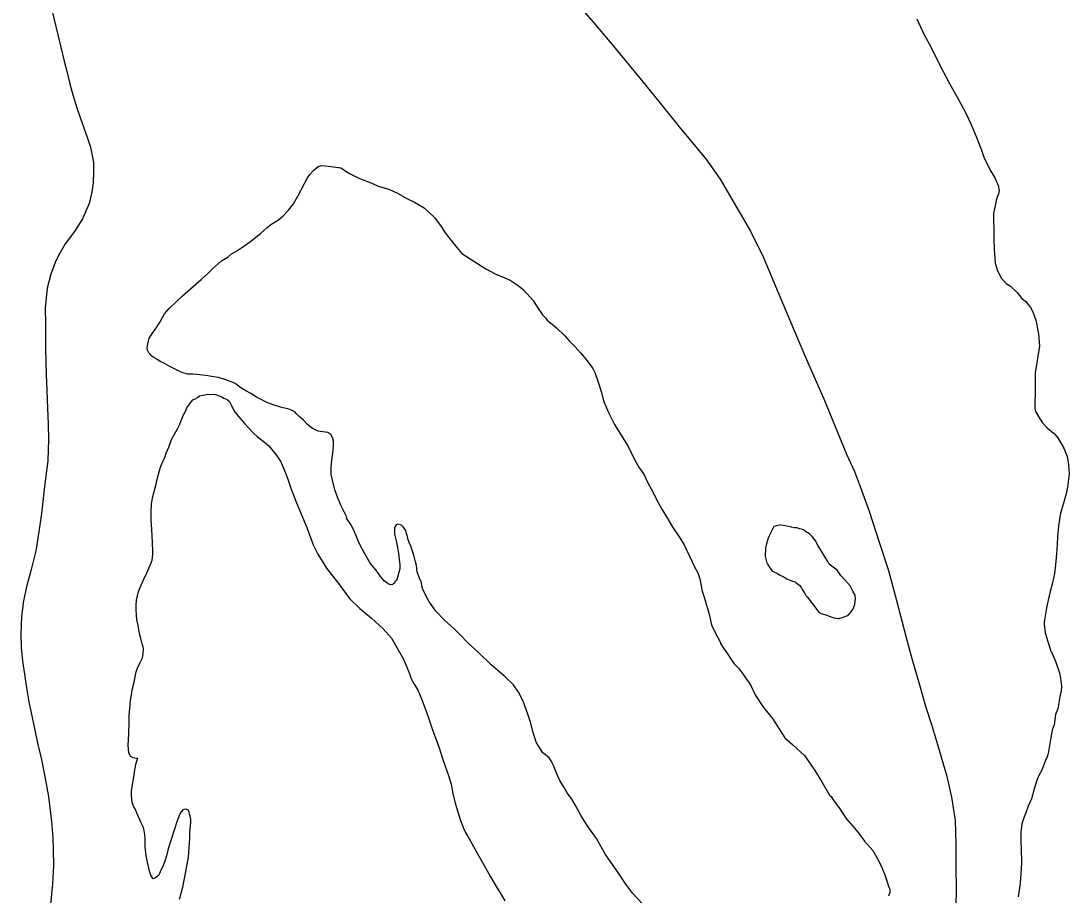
# Model space of a CAD drawing. Extents: x -939622 to -934222, y 1383701 to 1385301.
# Drawn here: x -935682.32 to -935667.54, y 1384067.39 to 1384079.72 of the extents above; entities that cross this region are included whole.
import ezdxf

# ---------------------------------------------------------------- set-up
doc = ezdxf.new("R2010")
doc.units = 0
doc.layers.add('Level 3', color=7, linetype='Continuous')
doc.layers.add('Level 9', color=7, linetype='Continuous')

msp = doc.modelspace()

# ---------------------------------------------------------------- linework, layer by layer
at = {"layer": 'Level 3'}
for points in [[(-935674.495, 1384079.978), (-935674.245, 1384079.691), (-935673.943, 1384079.334), (-935673.616, 1384078.934), (-935673.33, 1384078.582), (-935673.024, 1384078.202), (-935672.666, 1384077.772), (-935672.464, 1384077.487), (-935672.265, 1384077.149), (-935672.037, 1384076.756), (-935671.855, 1384076.394), (-935671.569, 1384075.711), (-935671.418, 1384075.354), (-935671.246, 1384074.946), (-935671.001, 1384074.388), (-935670.684, 1384073.61), (-935670.57, 1384073.362)], [(-935670.57, 1384073.362), (-935670.471, 1384073.099), (-935670.365, 1384072.806), (-935670.215, 1384072.355), (-935670.089, 1384071.966), (-935669.977, 1384071.546), (-935669.839, 1384071.022), (-935669.759, 1384070.725), (-935669.652, 1384070.356), (-935669.569, 1384070.056), (-935669.482, 1384069.795), (-935669.401, 1384069.512), (-935669.273, 1384069.081), (-935669.202, 1384068.771), (-935669.15, 1384068.439), (-935669.139, 1384068.118), (-935669.14, 1384067.813), (-935669.136, 1384067.464), (-935669.143, 1384067.238)]]:
    msp.add_lwpolyline(points, dxfattribs=at)
at = {"layer": 'Level 9'}
for points in [[(-935681.912, 1384079.974), (-935681.83, 1384079.641), (-935681.764, 1384079.37), (-935681.712, 1384079.152), (-935681.672, 1384078.994), (-935681.634, 1384078.83), (-935681.591, 1384078.676), (-935681.535, 1384078.492), (-935681.489, 1384078.355), (-935681.435, 1384078.21), (-935681.383, 1384078.065), (-935681.344, 1384077.94), (-935681.329, 1384077.868), (-935681.301, 1384077.722)], [(-935669.69, 1384079.747), (-935669.59, 1384079.534), (-935669.495, 1384079.355), (-935669.36, 1384079.087), (-935669.231, 1384078.837), (-935669.097, 1384078.602), (-935669.002, 1384078.417), (-935668.923, 1384078.258), (-935668.845, 1384078.065), (-935668.784, 1384077.912), (-935668.742, 1384077.784), (-935668.696, 1384077.693), (-935668.66, 1384077.625), (-935668.62, 1384077.555), (-935668.588, 1384077.499), (-935668.574, 1384077.463), (-935668.541, 1384077.39), (-935668.537, 1384077.369), (-935668.532, 1384077.327), (-935668.539, 1384077.281), (-935668.558, 1384077.235), (-935668.571, 1384077.189), (-935668.583, 1384077.135), (-935668.61, 1384077.01), (-935668.609, 1384076.911), (-935668.603, 1384076.787), (-935668.603, 1384076.652), (-935668.602, 1384076.501), (-935668.593, 1384076.372), (-935668.584, 1384076.303), (-935668.552, 1384076.193), (-935668.496, 1384076.084), (-935668.433, 1384076.018), (-935668.374, 1384075.982), (-935668.277, 1384075.89), (-935668.21, 1384075.805), (-935668.154, 1384075.76), (-935668.09, 1384075.678), (-935668.057, 1384075.614), (-935668.013, 1384075.498), (-935667.977, 1384075.304), (-935667.96, 1384075.133), (-935668.024, 1384074.757), (-935668.021, 1384074.633), (-935668.021, 1384074.573), (-935668.024, 1384074.44), (-935668.026, 1384074.35), (-935668.028, 1384074.247), (-935668.017, 1384074.209), (-935667.988, 1384074.162), (-935667.958, 1384074.109), (-935667.919, 1384074.051), (-935667.856, 1384073.984), (-935667.791, 1384073.93), (-935667.754, 1384073.901), (-935667.703, 1384073.838), (-935667.618, 1384073.694), (-935667.571, 1384073.576), (-935667.55, 1384073.462), (-935667.545, 1384073.333), (-935667.566, 1384073.142), (-935667.583, 1384073.051), (-935667.621, 1384072.917), (-935667.663, 1384072.776), (-935667.691, 1384072.597), (-935667.705, 1384072.449), (-935667.712, 1384072.334), (-935667.721, 1384072.201), (-935667.735, 1384072.047), (-935667.75, 1384071.923), (-935667.78, 1384071.792), (-935667.81, 1384071.673), (-935667.841, 1384071.548), (-935667.863, 1384071.441), (-935667.891, 1384071.272), (-935667.895, 1384071.238), (-935667.894, 1384071.211), (-935667.889, 1384071.169), (-935667.88, 1384071.094), (-935667.848, 1384070.981), (-935667.799, 1384070.83), (-935667.792, 1384070.821), (-935667.729, 1384070.674), (-935667.68, 1384070.522), (-935667.664, 1384070.448), (-935667.65, 1384070.334), (-935667.656, 1384070.27), (-935667.676, 1384070.185), (-935667.704, 1384070.015), (-935667.734, 1384069.935), (-935667.754, 1384069.79), (-935667.784, 1384069.716), (-935667.803, 1384069.613), (-935667.838, 1384069.385), (-935667.853, 1384069.339), (-935667.881, 1384069.278), (-935667.926, 1384069.152), (-935667.968, 1384069.087)], [(-935681.301, 1384077.722), (-935681.299, 1384077.602), (-935681.306, 1384077.436), (-935681.321, 1384077.303), (-935681.362, 1384077.144), (-935681.457, 1384076.926), (-935681.569, 1384076.749), (-935681.699, 1384076.574), (-935681.788, 1384076.42), (-935681.84, 1384076.312), (-935681.901, 1384076.146), (-935681.952, 1384075.951), (-935681.981, 1384075.673), (-935681.977, 1384075.447), (-935681.976, 1384075.098), (-935681.968, 1384074.727), (-935681.958, 1384074.508), (-935681.946, 1384074.253), (-935681.939, 1384074.033), (-935681.936, 1384073.822), (-935681.942, 1384073.515), (-935681.989, 1384073.154), (-935682.034, 1384072.772), (-935682.07, 1384072.512), (-935682.115, 1384072.245), (-935682.178, 1384071.98), (-935682.245, 1384071.736), (-935682.287, 1384071.538), (-935682.316, 1384071.317), (-935682.322, 1384071.072), (-935682.32, 1384070.88), (-935682.299, 1384070.688), (-935682.272, 1384070.505), (-935682.243, 1384070.311), (-935682.21, 1384070.114), (-935682.163, 1384069.893), (-935682.128, 1384069.714), (-935682.087, 1384069.532), (-935682.031, 1384069.3), (-935681.98, 1384069.034), (-935681.932, 1384068.78), (-935681.892, 1384068.426), (-935681.873, 1384068.201), (-935681.868, 1384068.03), (-935681.866, 1384067.801), (-935681.879, 1384067.55), (-935681.907, 1384067.257)], [(-935680.499, 1384075.018), (-935680.518, 1384075.038), (-935680.538, 1384075.076), (-935680.543, 1384075.115), (-935680.531, 1384075.188), (-935680.513, 1384075.243), (-935680.46, 1384075.33), (-935680.423, 1384075.38), (-935680.361, 1384075.476), (-935680.297, 1384075.587), (-935680.235, 1384075.663), (-935680.134, 1384075.755), (-935680.045, 1384075.84), (-935679.783, 1384076.072), (-935679.693, 1384076.151), (-935679.621, 1384076.224), (-935679.495, 1384076.335), (-935679.407, 1384076.387), (-935679.352, 1384076.432), (-935679.291, 1384076.468), (-935679.192, 1384076.533), (-935679.087, 1384076.607), (-935678.942, 1384076.725), (-935678.856, 1384076.801), (-935678.798, 1384076.846), (-935678.69, 1384076.914), (-935678.626, 1384076.968), (-935678.549, 1384077.05), (-935678.481, 1384077.141), (-935678.412, 1384077.255), (-935678.324, 1384077.428), (-935678.282, 1384077.508), (-935678.251, 1384077.555), (-935678.197, 1384077.609), (-935678.13, 1384077.666), (-935678.086, 1384077.68), (-935677.984, 1384077.67), (-935677.811, 1384077.645), (-935677.691, 1384077.569), (-935677.547, 1384077.497), (-935677.376, 1384077.433), (-935677.284, 1384077.389), (-935677.135, 1384077.344), (-935677.003, 1384077.284), (-935676.88, 1384077.214), (-935676.775, 1384077.162), (-935676.637, 1384077.084), (-935676.492, 1384076.949), (-935676.396, 1384076.821), (-935676.341, 1384076.73), (-935676.236, 1384076.599), (-935676.153, 1384076.495), (-935676.106, 1384076.44), (-935675.766, 1384076.223), (-935675.637, 1384076.154), (-935675.499, 1384076.094), (-935675.426, 1384076.064), (-935675.311, 1384075.988), (-935675.239, 1384075.925), (-935675.101, 1384075.778), (-935675.039, 1384075.678), (-935674.968, 1384075.573), (-935674.924, 1384075.527), (-935674.902, 1384075.498), (-935674.83, 1384075.438), (-935674.771, 1384075.392), (-935674.658, 1384075.283), (-935674.594, 1384075.205), (-935674.509, 1384075.121), (-935674.434, 1384075.04), (-935674.351, 1384074.942), (-935674.258, 1384074.817), (-935674.229, 1384074.761), (-935674.183, 1384074.624), (-935674.138, 1384074.476), (-935674.108, 1384074.363), (-935674.038, 1384074.197), (-935673.952, 1384074.029), (-935673.871, 1384073.892), (-935673.767, 1384073.728), (-935673.668, 1384073.524), (-935673.609, 1384073.425), (-935673.535, 1384073.317), (-935673.482, 1384073.205), (-935673.413, 1384073.075), (-935673.367, 1384072.978), (-935673.288, 1384072.831), (-935673.249, 1384072.772), (-935673.132, 1384072.576), (-935673.042, 1384072.442), (-935672.971, 1384072.33), (-935672.891, 1384072.159), (-935672.825, 1384072.021), (-935672.779, 1384071.936), (-935672.748, 1384071.85), (-935672.719, 1384071.676), (-935672.684, 1384071.575), (-935672.613, 1384071.332), (-935672.586, 1384071.203), (-935672.53, 1384071.082), (-935672.461, 1384070.953)], [(-935676.668, 1384071.751), (-935676.676, 1384071.799), (-935676.703, 1384071.858), (-935676.734, 1384071.95), (-935676.747, 1384072.039), (-935676.759, 1384072.09), (-935676.777, 1384072.165), (-935676.798, 1384072.227), (-935676.826, 1384072.313), (-935676.846, 1384072.354), (-935676.863, 1384072.402), (-935676.871, 1384072.446), (-935676.881, 1384072.476), (-935676.899, 1384072.535), (-935676.931, 1384072.579), (-935676.953, 1384072.602), (-935676.972, 1384072.613), (-935676.99, 1384072.616), (-935677.014, 1384072.621), (-935677.032, 1384072.614), (-935677.057, 1384072.576), (-935677.055, 1384072.48), (-935677.033, 1384072.385), (-935677.014, 1384072.292), (-935677.001, 1384072.208), (-935676.988, 1384072.122), (-935676.982, 1384072.05), (-935676.982, 1384071.992), (-935676.995, 1384071.938), (-935677.01, 1384071.886), (-935677.029, 1384071.828), (-935677.049, 1384071.806), (-935677.057, 1384071.787), (-935677.083, 1384071.771), (-935677.11, 1384071.767), (-935677.146, 1384071.78), (-935677.199, 1384071.82), (-935677.253, 1384071.884), (-935677.317, 1384071.977), (-935677.4, 1384072.07), (-935677.475, 1384072.205), (-935677.554, 1384072.355), (-935677.618, 1384072.511), (-935677.661, 1384072.603), (-935677.732, 1384072.705), (-935677.727, 1384072.72), (-935677.766, 1384072.797), (-935677.812, 1384072.891), (-935677.86, 1384073.003), (-935677.897, 1384073.107), (-935677.927, 1384073.223), (-935677.949, 1384073.328), (-935677.947, 1384073.412), (-935677.942, 1384073.488), (-935677.933, 1384073.557), (-935677.924, 1384073.621), (-935677.92, 1384073.672), (-935677.917, 1384073.742), (-935677.917, 1384073.793), (-935677.928, 1384073.844), (-935677.951, 1384073.888), (-935677.994, 1384073.913), (-935678.067, 1384073.922), (-935678.13, 1384073.931), (-935678.216, 1384073.975), (-935678.282, 1384074.029), (-935678.341, 1384074.09), (-935678.398, 1384074.141), (-935678.432, 1384074.173), (-935678.461, 1384074.205), (-935678.51, 1384074.23), (-935678.546, 1384074.243), (-935678.665, 1384074.271), (-935678.768, 1384074.302), (-935678.857, 1384074.337), (-935678.925, 1384074.373), (-935679.001, 1384074.412), (-935679.082, 1384074.462), (-935679.143, 1384074.496), (-935679.22, 1384074.543), (-935679.301, 1384074.603), (-935679.332, 1384074.62), (-935679.374, 1384074.633), (-935679.448, 1384074.663), (-935679.539, 1384074.688), (-935679.609, 1384074.7), (-935679.687, 1384074.712), (-935679.757, 1384074.721), (-935679.841, 1384074.732), (-935679.901, 1384074.735), (-935679.97, 1384074.735), (-935680.04, 1384074.756), (-935680.083, 1384074.775), (-935680.169, 1384074.816), (-935680.234, 1384074.852), (-935680.298, 1384074.886), (-935680.36, 1384074.916), (-935680.391, 1384074.938), (-935680.434, 1384074.964), (-935680.477, 1384074.992), (-935680.499, 1384075.018)], [(-935680.629, 1384071.762), (-935680.591, 1384071.845), (-935680.55, 1384071.934), (-935680.495, 1384072.051), (-935680.474, 1384072.115), (-935680.463, 1384072.2), (-935680.462, 1384072.236), (-935680.467, 1384072.363), (-935680.479, 1384072.546), (-935680.485, 1384072.684), (-935680.487, 1384072.798), (-935680.484, 1384072.91), (-935680.464, 1384073.013), (-935680.418, 1384073.187), (-935680.4, 1384073.254), (-935680.37, 1384073.376), (-935680.352, 1384073.44), (-935680.316, 1384073.514), (-935680.294, 1384073.56), (-935680.273, 1384073.622), (-935680.238, 1384073.707), (-935680.198, 1384073.815), (-935680.162, 1384073.883), (-935680.115, 1384073.966), (-935680.09, 1384074.015), (-935680.066, 1384074.068), (-935680.031, 1384074.163), (-935680.014, 1384074.191), (-935679.982, 1384074.264), (-935679.956, 1384074.299), (-935679.934, 1384074.333), (-935679.897, 1384074.374), (-935679.867, 1384074.39), (-935679.835, 1384074.41), (-935679.803, 1384074.429), (-935679.765, 1384074.44), (-935679.726, 1384074.445), (-935679.687, 1384074.453), (-935679.645, 1384074.452), (-935679.612, 1384074.453), (-935679.579, 1384074.449), (-935679.515, 1384074.427), (-935679.484, 1384074.414), (-935679.46, 1384074.4), (-935679.414, 1384074.378), (-935679.382, 1384074.349), (-935679.359, 1384074.302), (-935679.32, 1384074.223), (-935679.3, 1384074.196), (-935679.25, 1384074.135), (-935679.17, 1384074.043), (-935679.104, 1384073.97), (-935679.044, 1384073.904), (-935678.988, 1384073.852), (-935678.888, 1384073.779), (-935678.826, 1384073.727), (-935678.73, 1384073.605), (-935678.663, 1384073.509), (-935678.606, 1384073.376), (-935678.558, 1384073.254), (-935678.513, 1384073.115), (-935678.438, 1384072.923), (-935678.377, 1384072.775), (-935678.29, 1384072.574), (-935678.201, 1384072.328), (-935678.135, 1384072.196), (-935678.015, 1384071.999), (-935677.846, 1384071.784), (-935677.692, 1384071.574), (-935677.545, 1384071.433), (-935677.379, 1384071.296), (-935677.216, 1384071.144), (-935677.096, 1384071.011), (-935676.966, 1384070.782), (-935676.93, 1384070.718), (-935676.849, 1384070.523), (-935676.821, 1384070.44), (-935676.778, 1384070.366), (-935676.753, 1384070.325), (-935676.723, 1384070.269), (-935676.676, 1384070.157), (-935676.622, 1384070.021), (-935676.574, 1384069.891), (-935676.524, 1384069.733), (-935676.428, 1384069.464), (-935676.373, 1384069.3), (-935676.293, 1384069.075), (-935676.255, 1384068.953), (-935676.231, 1384068.822), (-935676.2, 1384068.685), (-935676.126, 1384068.441), (-935676.085, 1384068.332), (-935676.049, 1384068.261), (-935675.987, 1384068.158), (-935675.869, 1384067.947), (-935675.797, 1384067.818), (-935675.7, 1384067.647), (-935675.608, 1384067.486), (-935675.566, 1384067.422), (-935675.498, 1384067.307)], [(-935671.702, 1384072.591), (-935671.705, 1384072.587), (-935671.746, 1384072.513), (-935671.779, 1384072.445), (-935671.793, 1384072.409), (-935671.811, 1384072.345), (-935671.823, 1384072.284), (-935671.824, 1384072.235), (-935671.829, 1384072.211), (-935671.827, 1384072.169), (-935671.815, 1384072.112), (-935671.808, 1384072.083), (-935671.798, 1384072.059), (-935671.772, 1384072.018), (-935671.765, 1384072.006), (-935671.73, 1384071.963), (-935671.699, 1384071.946), (-935671.675, 1384071.935), (-935671.619, 1384071.901), (-935671.579, 1384071.882), (-935671.543, 1384071.866), (-935671.512, 1384071.846), (-935671.493, 1384071.835), (-935671.442, 1384071.819), (-935671.408, 1384071.806), (-935671.396, 1384071.8), (-935671.374, 1384071.78), (-935671.34, 1384071.755), (-935671.32, 1384071.728), (-935671.301, 1384071.693), (-935671.288, 1384071.67), (-935671.268, 1384071.643), (-935671.255, 1384071.617), (-935671.236, 1384071.597), (-935671.073, 1384071.381)], [(-935671.702, 1384072.591), (-935671.671, 1384072.6), (-935671.628, 1384072.613)], [(-935671.471, 1384072.583), (-935671.628, 1384072.613)], [(-935671.073, 1384071.381), (-935671.04, 1384071.362), (-935670.988, 1384071.346), (-935670.96, 1384071.338), (-935670.905, 1384071.314), (-935670.854, 1384071.301), (-935670.799, 1384071.292), (-935670.79, 1384071.292), (-935670.728, 1384071.31), (-935670.678, 1384071.327), (-935670.649, 1384071.347), (-935670.617, 1384071.384), (-935670.589, 1384071.425), (-935670.565, 1384071.486), (-935670.557, 1384071.568), (-935670.562, 1384071.619), (-935670.595, 1384071.677), (-935670.631, 1384071.751), (-935670.704, 1384071.838), (-935670.761, 1384071.899), (-935670.815, 1384071.972), (-935670.927, 1384072.057), (-935670.947, 1384072.095), (-935670.977, 1384072.148), (-935671.022, 1384072.215), (-935671.057, 1384072.277), (-935671.086, 1384072.321), (-935671.116, 1384072.379), (-935671.167, 1384072.446), (-935671.205, 1384072.484), (-935671.261, 1384072.517), (-935671.286, 1384072.54), (-935671.34, 1384072.556), (-935671.383, 1384072.569), (-935671.416, 1384072.57), (-935671.458, 1384072.578), (-935671.471, 1384072.583)], [(-935680.087, 1384067.331), (-935680.04, 1384067.499), (-935679.997, 1384067.721), (-935679.961, 1384067.922), (-935679.949, 1384068.058), (-935679.943, 1384068.194), (-935679.941, 1384068.272), (-935679.933, 1384068.372), (-935679.929, 1384068.411), (-935679.928, 1384068.459), (-935679.936, 1384068.501), (-935679.944, 1384068.531), (-935679.951, 1384068.561), (-935679.958, 1384068.581), (-935679.967, 1384068.587), (-935679.983, 1384068.598), (-935680.001, 1384068.601), (-935680.025, 1384068.596), (-935680.039, 1384068.59), (-935680.045, 1384068.586), (-935680.076, 1384068.546), (-935680.119, 1384068.438), (-935680.245, 1384068.041), (-935680.271, 1384067.944), (-935680.294, 1384067.87), (-935680.329, 1384067.781), (-935680.348, 1384067.741), (-935680.367, 1384067.695), (-935680.384, 1384067.667), (-935680.396, 1384067.655), (-935680.419, 1384067.639), (-935680.436, 1384067.626), (-935680.46, 1384067.619), (-935680.479, 1384067.645), (-935680.492, 1384067.671), (-935680.51, 1384067.725), (-935680.537, 1384067.853), (-935680.556, 1384067.945), (-935680.571, 1384068.071), (-935680.573, 1384068.195), (-935680.58, 1384068.273), (-935680.595, 1384068.341), (-935680.628, 1384068.409), (-935680.685, 1384068.536), (-935680.712, 1384068.607), (-935680.732, 1384068.636), (-935680.755, 1384068.695), (-935680.766, 1384068.8), (-935680.763, 1384068.858), (-935680.749, 1384068.949), (-935680.734, 1384069.025), (-935680.725, 1384069.085), (-935680.716, 1384069.155), (-935680.709, 1384069.195), (-935680.702, 1384069.237), (-935680.689, 1384069.277), (-935680.676, 1384069.32), (-935680.7, 1384069.318), (-935680.715, 1384069.321), (-935680.739, 1384069.326), (-935680.751, 1384069.331), (-935680.776, 1384069.342), (-935680.789, 1384069.372), (-935680.803, 1384069.398), (-935680.813, 1384069.497), (-935680.8, 1384069.663), (-935680.798, 1384069.823), (-935680.797, 1384069.923), (-935680.789, 1384070.019), (-935680.776, 1384070.134), (-935680.77, 1384070.183), (-935680.753, 1384070.283), (-935680.725, 1384070.393), (-935680.696, 1384070.536), (-935680.677, 1384070.591), (-935680.647, 1384070.661), (-935680.609, 1384070.738), (-935680.599, 1384070.79), (-935680.597, 1384070.859), (-935680.598, 1384070.893), (-935680.612, 1384070.934), (-935680.633, 1384071.008), (-935680.649, 1384071.077), (-935680.672, 1384071.19), (-935680.687, 1384071.271), (-935680.694, 1384071.343), (-935680.697, 1384071.406), (-935680.7, 1384071.472), (-935680.694, 1384071.551), (-935680.667, 1384071.67), (-935680.629, 1384071.762)], [(-935673.558, 1384067.264), (-935673.694, 1384067.411), (-935673.793, 1384067.545), (-935673.908, 1384067.712), (-935674.079, 1384067.96), (-935674.209, 1384068.186), (-935674.338, 1384068.373), (-935674.422, 1384068.507), (-935674.504, 1384068.651), (-935674.553, 1384068.742), (-935674.62, 1384068.833), (-935674.665, 1384068.909), (-935674.695, 1384068.959), (-935674.724, 1384069.006), (-935674.754, 1384069.065), (-935674.791, 1384069.156), (-935674.812, 1384069.219), (-935674.841, 1384069.274), (-935674.88, 1384069.333), (-935674.892, 1384069.338), (-935674.93, 1384069.37), (-935674.964, 1384069.398), (-935675.022, 1384069.483), (-935675.058, 1384069.545), (-935675.1, 1384069.684), (-935675.137, 1384069.827), (-935675.175, 1384069.94), (-935675.243, 1384070.123), (-935675.306, 1384070.253), (-935675.377, 1384070.355), (-935675.496, 1384070.47), (-935675.693, 1384070.636), (-935675.872, 1384070.811), (-935676.016, 1384070.943), (-935676.136, 1384071.067), (-935676.22, 1384071.148), (-935676.349, 1384071.269), (-935676.472, 1384071.392), (-935676.571, 1384071.535), (-935676.657, 1384071.7), (-935676.668, 1384071.751)], [(-935672.461, 1384070.953), (-935672.457, 1384070.938), (-935672.415, 1384070.871), (-935672.361, 1384070.792), (-935672.309, 1384070.71), (-935672.264, 1384070.652), (-935672.195, 1384070.58), (-935672.157, 1384070.53), (-935672.124, 1384070.481), (-935672.082, 1384070.419), (-935672.063, 1384070.396), (-935672.031, 1384070.346), (-935671.968, 1384070.214)], [(-935671.968, 1384070.214), (-935671.852, 1384070.035), (-935671.728, 1384069.878), (-935671.553, 1384069.609), (-935671.441, 1384069.509), (-935671.275, 1384069.36), (-935671.13, 1384069.147), (-935671.03, 1384068.989), (-935670.922, 1384068.798), (-935670.9, 1384068.778), (-935670.868, 1384068.734), (-935670.775, 1384068.606), (-935670.691, 1384068.474), (-935670.596, 1384068.364), (-935670.52, 1384068.271), (-935670.427, 1384068.152), (-935670.313, 1384068.018), (-935670.231, 1384067.875), (-935670.182, 1384067.777), (-935670.144, 1384067.674), (-935670.113, 1384067.588), (-935670.089, 1384067.517), (-935670.072, 1384067.469), (-935670.073, 1384067.424), (-935670.088, 1384067.372)], [(-935667.968, 1384069.087), (-935667.995, 1384069.02), (-935668.013, 1384068.962), (-935668.039, 1384068.87), (-935668.072, 1384068.748), (-935668.119, 1384068.643), (-935668.156, 1384068.551), (-935668.18, 1384068.478), (-935668.209, 1384068.392), (-935668.225, 1384068.277), (-935668.224, 1384068.202), (-935668.224, 1384068.129), (-935668.221, 1384068.057), (-935668.214, 1384067.838), (-935668.219, 1384067.759), (-935668.234, 1384067.557), (-935668.264, 1384067.363)]]:
    msp.add_lwpolyline(points, dxfattribs=at)

doc.saveas('drawing.dxf')
